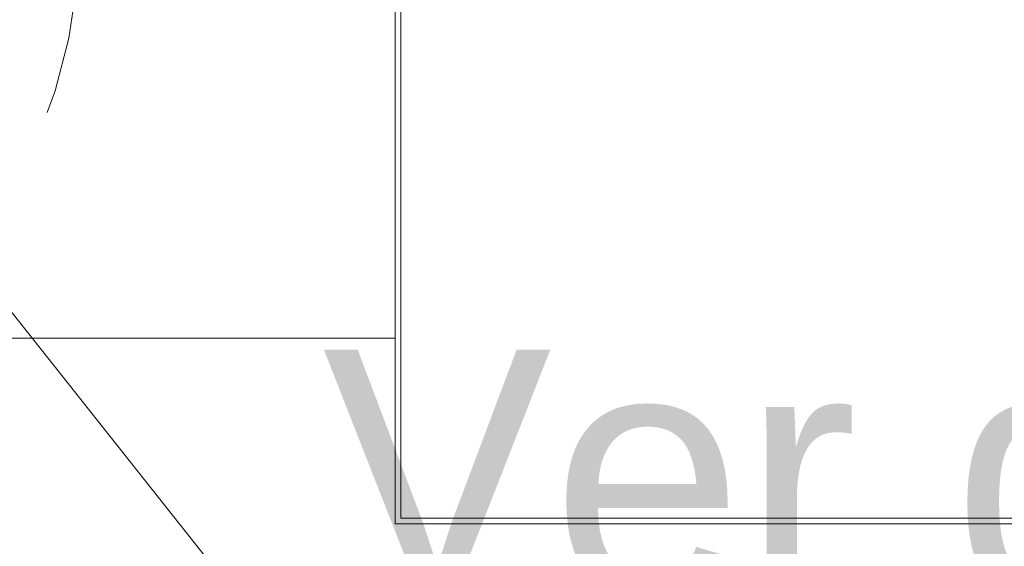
# Model space of a CAD drawing. Header units: millimetres. Extents: x -261 to 187, y -214 to 106.
# Tile 486 of 656: x -217.623 to -217.103, y 0.629 to 0.907. Entities that reach past the tile are written whole.
import ezdxf

# ---------------------------------------------------------------- set-up
doc = ezdxf.new("R2010")
doc.units = ezdxf.units.MM
doc.header["$LTSCALE"] = 0.005
doc.header["$MEASUREMENT"] = 0
doc.linetypes.add('HIDDEN', pattern=[0.9525, 0.635, -0.3175])
doc.linetypes.add('NULL', pattern=[0])
doc.layers.get('0').update_dxf_attribs({"lineweight": 18})
for name, color, linetype, lineweight in [('AP-Textos conduto Ar condicionado', 7, 'Continuous', 9), ('IFC-Elemento construtivo genérico-Contorno', 9, 'Continuous', 5), ('IFC-Viga-Contorno', 9, 'Continuous', 5)]:
    doc.layers.add(name, color=color, linetype=linetype, lineweight=lineweight)
doc.styles.add('Arial', font='arial.ttf')

msp = doc.modelspace()

# ---------------------------------------------------------------- linework, layer by layer
msp.add_line((-217.47107, 0.55592), (-217.64984, 0.78122))
at = {"linetype": 'HIDDEN', "ltscale": 0.5}
msp.add_circle((-217.88205, 0.9563), 0.29081, dxfattribs=at)
at = {"layer": 'IFC-Elemento construtivo genérico-Contorno', "lineweight": 5}
for p, q in [((-217.42474, 0.6411), (-217.42474, 1.12803)), ((-217.42173, 0.64411), (-217.42173, 1.12502)), ((-217.42474, 0.6411), (-216.73743, 0.6411)), ((-217.42173, 0.64411), (-216.74044, 0.64411))]:
    msp.add_line(p, q, dxfattribs=at)
at = {"layer": 'IFC-Viga-Contorno', "lineweight": 5}
msp.add_line((-217.73155, 0.73925), (-217.42474, 0.73925), dxfattribs=at)
msp.add_line((-217.73155, 0.73925), (-217.42474, 0.73925), dxfattribs=at)

# ---------------------------------------------------------------- texts
at = {"layer": 'AP-Textos conduto Ar condicionado', "linetype": 'NULL', "insert": (-217.46315, 0.60119), "char_height": 0.13, "width": 1.2763491, "attachment_point": 7, "line_spacing_factor": 0.6, "style": 'Arial'}
msp.add_mtext('Ver detalhe 04', dxfattribs=at)

doc.saveas('drawing.dxf')
